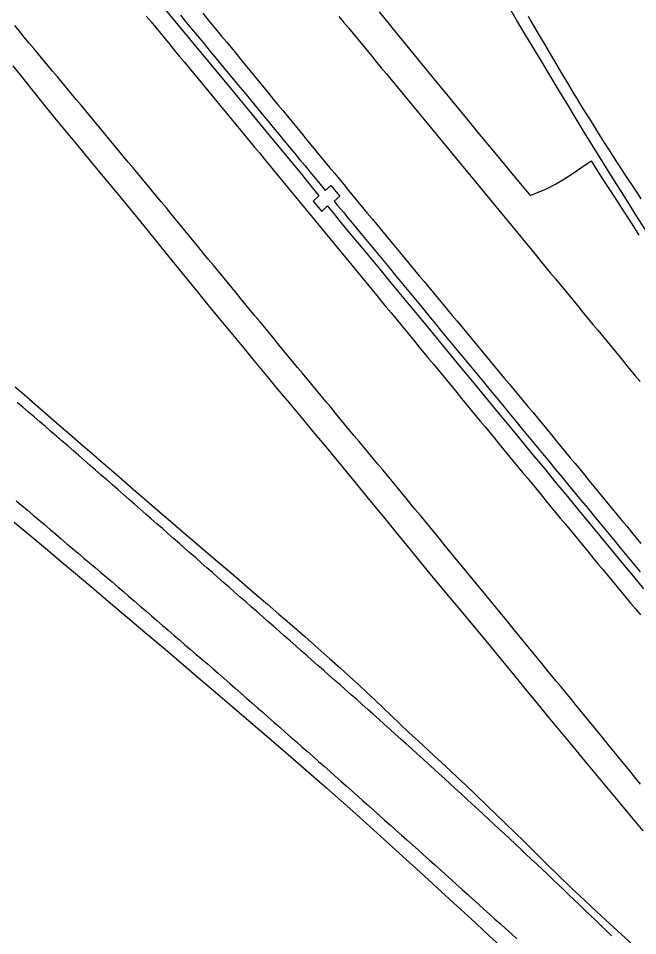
# Model space of a CAD drawing. Extents: x 1948091 to 1975253, y 787267 to 823306.
# Drawn here: x 1957215.4 to 1957424.7, y 812138.5 to 812448.6 of the extents above; entities that cross this region are included whole.
import ezdxf

# ---------------------------------------------------------------- set-up
doc = ezdxf.new("R2010")
doc.units = 0
doc.layers.add('RD_EX_Pavement_Markings', color=7, linetype='Continuous')
doc.layers.add('RD_EX_Road', color=7, linetype='Continuous')

msp = doc.modelspace()

# ---------------------------------------------------------------- linework, layer by layer
at = {"layer": 'RD_EX_Pavement_Markings'}
for points in [[(1957277.75, 812450.28), (1957279.34, 812448.35), (1957280.93, 812446.42), (1957282.51, 812444.49), (1957284.1, 812442.56), (1957285.69, 812440.63), (1957287.27, 812438.7), (1957288.86, 812436.77), (1957290.45, 812434.84), (1957292.03, 812432.9), (1957293.62, 812430.97), (1957295.21, 812429.04), (1957296.79, 812427.11), (1957298.38, 812425.18), (1957299.97, 812423.25), (1957301.55, 812421.32), (1957303.14, 812419.39), (1957304.73, 812417.46), (1957306.31, 812415.52), (1957307.9, 812413.59), (1957309.49, 812411.66), (1957311.07, 812409.73), (1957312.66, 812407.8), (1957314.25, 812405.87), (1957315.84, 812403.94), (1957317.43, 812402.01), (1957319.02, 812400.09), (1957320.6, 812398.16), (1957322.19, 812396.23), (1957323.78, 812394.3), (1957325.37, 812392.37), (1957326.96, 812390.44), (1957328.55, 812388.51), (1957330.14, 812386.58), (1957331.73, 812384.66), (1957333.32, 812382.73), (1957334.91, 812380.8), (1957336.51, 812378.88), (1957338.11, 812376.96), (1957339.7, 812375.04), (1957341.3, 812373.11), (1957342.9, 812371.19), (1957344.49, 812369.27), (1957346.09, 812367.35), (1957347.69, 812365.42), (1957349.28, 812363.5), (1957350.88, 812361.58), (1957352.48, 812359.66), (1957354.07, 812357.74), (1957355.67, 812355.81), (1957357.27, 812353.89), (1957358.86, 812351.97), (1957360.46, 812350.05), (1957362.05, 812348.13), (1957363.65, 812346.2), (1957365.25, 812344.28), (1957366.85, 812342.36), (1957368.44, 812340.44), (1957370.04, 812338.52), (1957371.64, 812336.59), (1957373.23, 812334.67), (1957374.83, 812332.75), (1957376.43, 812330.83), (1957378.02, 812328.91), (1957379.62, 812326.99), (1957381.22, 812325.06), (1957382.81, 812323.14), (1957384.41, 812321.22), (1957386.01, 812319.3), (1957387.6, 812317.38), (1957389.2, 812315.46), (1957390.8, 812313.54), (1957392.39, 812311.61), (1957393.98, 812309.69), (1957395.57, 812307.76), (1957397.16, 812305.83), (1957398.74, 812303.9), (1957400.33, 812301.97), (1957401.92, 812300.04), (1957403.5, 812298.11), (1957405.09, 812296.18), (1957406.68, 812294.25), (1957408.26, 812292.32), (1957409.85, 812290.39), (1957411.44, 812288.46), (1957413.02, 812286.53), (1957414.61, 812284.6), (1957416.2, 812282.67), (1957417.78, 812280.74), (1957419.37, 812278.81), (1957420.96, 812276.89), (1957422.54, 812274.96), (1957424.13, 812273.03), (1957425.72, 812271.1)], [(1957258.65, 812449.33), (1957260.24, 812447.41), (1957261.83, 812445.48), (1957263.42, 812443.55), (1957265.01, 812441.62), (1957266.6, 812439.7), (1957268.2, 812437.77), (1957269.79, 812435.84), (1957271.38, 812433.92), (1957272.97, 812431.99), (1957274.56, 812430.06), (1957276.15, 812428.13), (1957277.75, 812426.21), (1957279.34, 812424.28), (1957280.93, 812422.35), (1957282.52, 812420.43), (1957284.11, 812418.5), (1957285.7, 812416.57), (1957287.29, 812414.65), (1957288.89, 812412.72), (1957290.48, 812410.79), (1957292.07, 812408.86), (1957293.66, 812406.94), (1957295.25, 812405.01), (1957296.84, 812403.08), (1957298.43, 812401.15), (1957300.02, 812399.22), (1957301.61, 812397.29), (1957303.2, 812395.37), (1957304.79, 812393.44), (1957306.38, 812391.51), (1957307.96, 812389.58), (1957309.55, 812387.65), (1957311.14, 812385.72), (1957312.73, 812383.79), (1957314.32, 812381.87), (1957315.91, 812379.94), (1957317.5, 812378.01), (1957319.09, 812376.08), (1957320.68, 812374.15), (1957322.27, 812372.22), (1957323.86, 812370.29), (1957325.45, 812368.37), (1957327.03, 812366.44), (1957328.62, 812364.51), (1957330.21, 812362.58), (1957331.8, 812360.65), (1957333.39, 812358.72), (1957334.98, 812356.79), (1957336.57, 812354.86), (1957338.16, 812352.93), (1957339.74, 812351), (1957341.33, 812349.08), (1957342.92, 812347.15), (1957344.51, 812345.22), (1957346.1, 812343.29), (1957347.69, 812341.36), (1957349.27, 812339.43), (1957350.86, 812337.5), (1957352.45, 812335.57), (1957354.04, 812333.64), (1957355.63, 812331.71), (1957357.21, 812329.78), (1957358.8, 812327.86), (1957360.39, 812325.93), (1957361.98, 812324), (1957363.57, 812322.07), (1957365.15, 812320.14), (1957366.74, 812318.21), (1957368.33, 812316.28), (1957369.92, 812314.35), (1957371.51, 812312.42), (1957373.09, 812310.5), (1957374.68, 812308.57), (1957376.27, 812306.64), (1957377.86, 812304.71), (1957379.45, 812302.79), (1957381.04, 812300.86), (1957382.63, 812298.93), (1957384.22, 812297.01), (1957385.81, 812295.08), (1957387.4, 812293.15), (1957388.99, 812291.23), (1957390.58, 812289.3), (1957392.18, 812287.37), (1957393.77, 812285.45), (1957395.36, 812283.52), (1957396.95, 812281.59), (1957398.54, 812279.67), (1957400.13, 812277.74), (1957401.72, 812275.81), (1957403.31, 812273.89), (1957404.9, 812271.96), (1957406.49, 812270.03), (1957408.08, 812268.11), (1957409.67, 812266.18), (1957411.26, 812264.25), (1957412.85, 812262.33), (1957414.44, 812260.4), (1957416.03, 812258.48), (1957417.63, 812256.56), (1957419.22, 812254.63), (1957420.81, 812252.71), (1957422.4, 812250.79), (1957424, 812248.86), (1957425.59, 812246.94)], [(1957323.73, 812449.25), (1957325.32, 812447.32), (1957326.91, 812445.39), (1957328.5, 812443.46), (1957330.09, 812441.54), (1957331.68, 812439.61), (1957333.27, 812437.68), (1957334.86, 812435.76), (1957336.46, 812433.83), (1957338.05, 812431.9), (1957339.64, 812429.97), (1957341.23, 812428.05), (1957342.82, 812426.12), (1957344.41, 812424.19), (1957346, 812422.27), (1957347.59, 812420.34), (1957349.18, 812418.41), (1957350.78, 812416.48), (1957352.37, 812414.56), (1957353.96, 812412.63), (1957355.55, 812410.7), (1957357.14, 812408.78), (1957358.73, 812406.85), (1957360.32, 812404.92), (1957361.91, 812402.99), (1957363.5, 812401.07), (1957365.09, 812399.14), (1957366.69, 812397.21), (1957368.28, 812395.29), (1957369.86, 812393.36), (1957371.45, 812391.43), (1957373.04, 812389.5), (1957374.63, 812387.57), (1957376.21, 812385.64), (1957377.8, 812383.71), (1957379.39, 812381.78), (1957380.98, 812379.85), (1957382.57, 812377.92), (1957384.15, 812375.99), (1957385.74, 812374.06), (1957387.33, 812372.13), (1957388.92, 812370.2), (1957390.51, 812368.27), (1957392.09, 812366.34), (1957393.68, 812364.42), (1957395.27, 812362.49), (1957396.86, 812360.56), (1957398.45, 812358.63), (1957400.04, 812356.7), (1957401.63, 812354.77), (1957403.21, 812352.85), (1957404.8, 812350.92), (1957406.39, 812348.99), (1957407.98, 812347.06), (1957409.57, 812345.14), (1957411.16, 812343.21), (1957412.75, 812341.28), (1957414.34, 812339.35), (1957415.93, 812337.42), (1957417.52, 812335.5), (1957419.11, 812333.57), (1957420.7, 812331.64), (1957422.29, 812329.72), (1957423.88, 812327.79), (1957425.48, 812325.87)], [(1957387.68, 812449.27), (1957388.93, 812447.1), (1957390.18, 812444.94), (1957391.43, 812442.77), (1957392.69, 812440.61), (1957393.97, 812438.46), (1957395.24, 812436.31), (1957396.52, 812434.16), (1957397.8, 812432.01), (1957399.07, 812429.86), (1957400.35, 812427.72), (1957401.64, 812425.57), (1957402.93, 812423.43), (1957404.21, 812421.29), (1957405.52, 812419.15), (1957406.84, 812417.03), (1957408.16, 812414.91), (1957409.48, 812412.79), (1957410.81, 812410.67), (1957412.13, 812408.55), (1957413.46, 812406.43), (1957414.8, 812404.32), (1957416.14, 812402.21), (1957417.47, 812400.1), (1957418.85, 812398.01), (1957420.24, 812395.93), (1957421.62, 812393.85), (1957423.01, 812391.77), (1957424.4, 812389.69), (1957425.8, 812387.62)], [(1957425.67, 812189.78), (1957424.08, 812191.71), (1957422.5, 812193.64), (1957420.92, 812195.58), (1957419.34, 812197.51), (1957417.76, 812199.44), (1957416.17, 812201.37), (1957414.59, 812203.31), (1957413.01, 812205.24), (1957411.43, 812207.17), (1957409.85, 812209.1), (1957408.26, 812211.04), (1957406.68, 812212.97), (1957405.1, 812214.9), (1957403.52, 812216.83), (1957401.93, 812218.77), (1957400.35, 812220.7), (1957398.77, 812222.63), (1957397.19, 812224.56), (1957395.61, 812226.5), (1957394.02, 812228.43), (1957392.44, 812230.36), (1957390.86, 812232.29), (1957389.28, 812234.23), (1957387.69, 812236.16), (1957386.11, 812238.09), (1957384.53, 812240.02), (1957382.94, 812241.95), (1957381.36, 812243.88), (1957379.77, 812245.81), (1957378.19, 812247.74), (1957376.6, 812249.68), (1957375.02, 812251.61), (1957373.43, 812253.54), (1957371.85, 812255.47), (1957370.26, 812257.4), (1957368.68, 812259.33), (1957367.09, 812261.26), (1957365.51, 812263.19), (1957363.93, 812265.12), (1957362.34, 812267.05), (1957360.76, 812268.98), (1957359.17, 812270.91), (1957357.59, 812272.85), (1957356, 812274.78), (1957354.42, 812276.71), (1957352.83, 812278.64), (1957351.25, 812280.57), (1957349.66, 812282.5), (1957348.08, 812284.43), (1957346.49, 812286.36), (1957344.89, 812288.28), (1957343.3, 812290.21), (1957341.7, 812292.13), (1957340.1, 812294.05), (1957338.51, 812295.97), (1957336.91, 812297.89), (1957335.31, 812299.82), (1957333.72, 812301.74), (1957332.12, 812303.66), (1957330.53, 812305.58), (1957328.93, 812307.5), (1957327.33, 812309.43), (1957325.74, 812311.35), (1957324.14, 812313.27), (1957322.54, 812315.19), (1957320.95, 812317.11), (1957319.35, 812319.04), (1957317.75, 812320.96), (1957316.16, 812322.88), (1957314.56, 812324.8), (1957312.97, 812326.73), (1957311.37, 812328.65), (1957309.77, 812330.57), (1957308.18, 812332.49), (1957306.58, 812334.42), (1957305, 812336.35), (1957303.41, 812338.28), (1957301.82, 812340.21), (1957300.24, 812342.14), (1957298.65, 812344.07), (1957297.06, 812346), (1957295.47, 812347.93), (1957293.89, 812349.86), (1957292.3, 812351.79), (1957290.71, 812353.72), (1957289.12, 812355.65), (1957287.54, 812357.58), (1957285.95, 812359.51), (1957284.36, 812361.44), (1957282.77, 812363.37), (1957281.18, 812365.3), (1957279.6, 812367.23), (1957278.01, 812369.16), (1957276.42, 812371.09), (1957274.83, 812373.02), (1957273.25, 812374.95), (1957271.66, 812376.88), (1957270.07, 812378.81), (1957268.48, 812380.74), (1957266.9, 812382.67), (1957265.31, 812384.6), (1957263.72, 812386.53), (1957262.13, 812388.46), (1957260.54, 812390.39), (1957258.95, 812392.31), (1957257.35, 812394.24), (1957255.76, 812396.16), (1957254.16, 812398.08), (1957252.56, 812400), (1957250.96, 812401.92), (1957249.36, 812403.85), (1957247.77, 812405.77), (1957246.17, 812407.69), (1957244.57, 812409.61), (1957242.97, 812411.53), (1957241.37, 812413.46), (1957239.78, 812415.38), (1957238.18, 812417.3), (1957236.58, 812419.22), (1957234.98, 812421.14), (1957233.38, 812423.06), (1957231.79, 812424.99), (1957230.19, 812426.91), (1957228.59, 812428.83), (1957226.99, 812430.75), (1957225.39, 812432.67), (1957223.8, 812434.6), (1957222.2, 812436.52), (1957220.6, 812438.44), (1957219, 812440.36), (1957217.4, 812442.28), (1957215.81, 812444.21), (1957214.22, 812446.14)], [(1957415.78, 812138.49), (1957414, 812140.24), (1957412.21, 812141.98), (1957410.43, 812143.73), (1957408.64, 812145.47), (1957406.85, 812147.21), (1957405.04, 812148.93), (1957403.24, 812150.66), (1957401.44, 812152.39), (1957399.63, 812154.12), (1957397.83, 812155.84), (1957396.02, 812157.56), (1957394.2, 812159.27), (1957392.38, 812160.98), (1957390.56, 812162.69), (1957388.74, 812164.4), (1957386.93, 812166.12), (1957385.11, 812167.83), (1957383.28, 812169.53), (1957381.46, 812171.24), (1957379.63, 812172.94), (1957377.81, 812174.64), (1957375.98, 812176.35), (1957374.16, 812178.05), (1957372.33, 812179.76), (1957370.5, 812181.46), (1957368.66, 812183.15), (1957366.82, 812184.84), (1957364.98, 812186.53), (1957363.15, 812188.22), (1957361.31, 812189.91), (1957359.47, 812191.6), (1957357.62, 812193.28), (1957355.76, 812194.96), (1957353.91, 812196.63), (1957352.06, 812198.31), (1957350.2, 812199.98), (1957348.35, 812201.66), (1957346.49, 812203.33), (1957344.64, 812205), (1957342.78, 812206.67), (1957340.92, 812208.34), (1957339.06, 812210.01), (1957337.21, 812211.68), (1957335.35, 812213.35), (1957333.49, 812215.03), (1957331.62, 812216.68), (1957329.74, 812218.33), (1957327.87, 812219.98), (1957325.99, 812221.63), (1957324.12, 812223.29), (1957322.24, 812224.94), (1957320.37, 812226.59), (1957318.49, 812228.24), (1957316.62, 812229.89), (1957314.74, 812231.54), (1957312.87, 812233.19), (1957310.99, 812234.84), (1957309.12, 812236.49), (1957307.24, 812238.14), (1957305.36, 812239.79), (1957303.49, 812241.44), (1957301.61, 812243.09), (1957299.73, 812244.74), (1957297.86, 812246.39), (1957295.98, 812248.05), (1957294.11, 812249.7), (1957292.23, 812251.35), (1957290.35, 812253), (1957288.48, 812254.65), (1957286.6, 812256.3), (1957284.72, 812257.95), (1957282.85, 812259.6), (1957280.97, 812261.25), (1957279.09, 812262.9), (1957277.22, 812264.55), (1957275.34, 812266.2), (1957273.47, 812267.85), (1957271.59, 812269.5), (1957269.71, 812271.15), (1957267.83, 812272.8), (1957265.96, 812274.45), (1957264.08, 812276.1), (1957262.2, 812277.75), (1957260.32, 812279.4), (1957258.45, 812281.05), (1957256.57, 812282.7), (1957254.69, 812284.35), (1957252.82, 812286), (1957250.94, 812287.65), (1957249.06, 812289.29), (1957247.17, 812290.93), (1957245.29, 812292.58), (1957243.41, 812294.22), (1957241.52, 812295.86), (1957239.64, 812297.5), (1957237.75, 812299.14), (1957235.87, 812300.79), (1957233.99, 812302.43), (1957232.1, 812304.07), (1957230.21, 812305.71), (1957228.32, 812307.34), (1957226.43, 812308.97), (1957224.53, 812310.6), (1957222.64, 812312.23), (1957220.74, 812313.86), (1957218.85, 812315.5), (1957216.95, 812317.13), (1957215.06, 812318.76)], [(1957214.66, 812285.54), (1957216.57, 812283.92), (1957218.48, 812282.31), (1957220.39, 812280.69), (1957222.29, 812279.08), (1957224.2, 812277.46), (1957226.11, 812275.85), (1957228.02, 812274.23), (1957229.92, 812272.62), (1957231.83, 812271), (1957233.74, 812269.39), (1957235.65, 812267.77), (1957237.55, 812266.15), (1957239.46, 812264.54), (1957241.37, 812262.92), (1957243.27, 812261.31), (1957245.18, 812259.69), (1957247.09, 812258.08), (1957249, 812256.46), (1957250.89, 812254.83), (1957252.78, 812253.2), (1957254.68, 812251.57), (1957256.57, 812249.94), (1957258.46, 812248.31), (1957260.36, 812246.67), (1957262.25, 812245.04), (1957264.14, 812243.41), (1957266.04, 812241.78), (1957267.93, 812240.15), (1957269.82, 812238.52), (1957271.71, 812236.89), (1957273.61, 812235.26), (1957275.5, 812233.62), (1957277.39, 812231.99), (1957279.29, 812230.36), (1957281.18, 812228.73), (1957283.06, 812227.09), (1957284.94, 812225.44), (1957286.82, 812223.79), (1957288.7, 812222.14), (1957290.57, 812220.5), (1957292.45, 812218.85), (1957294.33, 812217.2), (1957296.21, 812215.56), (1957298.09, 812213.91), (1957299.97, 812212.26), (1957301.85, 812210.62), (1957303.72, 812208.97), (1957305.6, 812207.32), (1957307.48, 812205.67), (1957309.36, 812204.03), (1957311.24, 812202.38), (1957313.12, 812200.73), (1957315, 812199.09), (1957316.88, 812197.44), (1957318.75, 812195.79), (1957320.62, 812194.13), (1957322.49, 812192.47), (1957324.35, 812190.81), (1957326.22, 812189.15), (1957328.08, 812187.49), (1957329.95, 812185.82), (1957331.81, 812184.16), (1957333.68, 812182.5), (1957335.54, 812180.84), (1957337.41, 812179.18), (1957339.27, 812177.51), (1957341.14, 812175.85), (1957343, 812174.19), (1957344.87, 812172.53), (1957346.73, 812170.87), (1957348.6, 812169.2), (1957350.46, 812167.54), (1957352.33, 812165.88), (1957354.19, 812164.22), (1957356.05, 812162.55), (1957357.91, 812160.88), (1957359.76, 812159.2), (1957361.61, 812157.53), (1957363.47, 812155.86), (1957365.32, 812154.19), (1957367.18, 812152.51), (1957369.03, 812150.84), (1957370.89, 812149.17), (1957372.74, 812147.5), (1957374.6, 812145.82), (1957376.45, 812144.15), (1957378.3, 812142.48), (1957380.16, 812140.81), (1957382, 812139.12), (1957383.84, 812137.43)]]:
    msp.add_lwpolyline(points, dxfattribs=at)
at = {"layer": 'RD_EX_Road'}
for points in [[(1957260.05, 812457.66), (1957273.69, 812441.13), (1957286.94, 812425.07), (1957299.02, 812410.42), (1957311.59, 812395.23), (1957311.86, 812394.9), (1957316.92, 812388.65), (1957315.05, 812386.76), (1957317.91, 812383.32), (1957319.82, 812385.17), (1957320.43, 812384.43), (1957321.74, 812382.8), (1957324.25, 812379.72), (1957326.9, 812376.55), (1957331.24, 812371.34), (1957337.4, 812363.9), (1957340.87, 812359.7), (1957344.56, 812355.24), (1957348.47, 812350.51), (1957352.5, 812345.63), (1957356.55, 812340.73), (1957360.62, 812335.8), (1957364.71, 812330.84), (1957368.81, 812325.87), (1957372.91, 812320.9), (1957377, 812315.94), (1957381.09, 812310.98), (1957385.15, 812306.05), (1957389.17, 812301.18), (1957393.14, 812296.38), (1957397.06, 812291.63), (1957400.95, 812286.94), (1957404.8, 812282.28), (1957408.6, 812277.66), (1957412.37, 812273.08), (1957416.08, 812268.56), (1957419.7, 812264.17), (1957423.23, 812259.88), (1957426.67, 812255.71)], [(1957337.3, 812450.82), (1957343.11, 812443.7), (1957349.18, 812436.21), (1957355.16, 812428.88), (1957361.07, 812421.69), (1957367.31, 812414.13), (1957370.59, 812410.17), (1957376.93, 812402.49), (1957382.68, 812395.51), (1957385.08, 812392.61), (1957387.94, 812389.28), (1957388.4, 812388.85), (1957388.57, 812388.86), (1957388.8, 812388.91), (1957389.45, 812389.16), (1957390.47, 812389.59), (1957392, 812390.18), (1957394.11, 812391.1), (1957396.9, 812392.53), (1957399.95, 812394.31), (1957402.84, 812396.25), (1957405.79, 812398.3), (1957408.97, 812400.39), (1957412.17, 812395.41), (1957417.05, 812387.82), (1957420.11, 812383.05), (1957422.66, 812379.1), (1957425.09, 812375.33)], [(1957428.16, 812375.89), (1957424.09, 812382.22), (1957420.19, 812388.39), (1957416.11, 812394.9), (1957411.49, 812402.3), (1957406.31, 812410.67), (1957403.55, 812415.19), (1957400.72, 812419.86), (1957397.84, 812424.62), (1957394.97, 812429.38), (1957392.13, 812434.1), (1957389.34, 812438.76), (1957386.59, 812443.35), (1957383.9, 812447.89), (1957381.25, 812452.38)], [(1957270.18, 812449.63), (1957272.73, 812446.55), (1957275.27, 812443.47), (1957277.82, 812440.39), (1957280.36, 812437.31), (1957282.85, 812434.29), (1957285.23, 812431.4), (1957287.51, 812428.64), (1957289.69, 812426.01), (1957291.79, 812423.47), (1957293.83, 812420.99), (1957295.83, 812418.58), (1957297.78, 812416.22), (1957299.68, 812413.92), (1957301.56, 812411.64), (1957303.41, 812409.4), (1957305.23, 812407.2), (1957307.03, 812405.02), (1957308.8, 812402.88), (1957310.55, 812400.77), (1957312.28, 812398.69), (1957313.99, 812396.62), (1957315.7, 812394.56), (1957317.41, 812392.5), (1957319.1, 812390.45), (1957321.02, 812392.09), (1957324.09, 812388.47), (1957322.07, 812386.83), (1957323.29, 812385.38), (1957324.35, 812384.12), (1957325.24, 812383.05), (1957325.96, 812382.17), (1957326.79, 812381.15), (1957328.03, 812379.65), (1957329.66, 812377.66), (1957331.69, 812375.2), (1957333.93, 812372.49), (1957336.16, 812369.78), (1957338.41, 812367.07), (1957340.65, 812364.36), (1957342.9, 812361.64), (1957345.14, 812358.93), (1957347.38, 812356.22), (1957349.61, 812353.51), (1957351.85, 812350.8), (1957354.08, 812348.09), (1957356.31, 812345.38), (1957358.54, 812342.68), (1957360.78, 812339.97), (1957363.01, 812337.26), (1957365.25, 812334.55), (1957367.49, 812331.84), (1957369.74, 812329.12), (1957372.02, 812326.36), (1957374.32, 812323.57), (1957376.65, 812320.75), (1957378.98, 812317.93), (1957381.28, 812315.14), (1957383.56, 812312.38), (1957385.81, 812309.65), (1957388.05, 812306.94), (1957390.29, 812304.24), (1957392.52, 812301.53), (1957394.75, 812298.82), (1957396.96, 812296.13), (1957399.16, 812293.47), (1957401.33, 812290.84), (1957403.47, 812288.25), (1957405.62, 812285.66), (1957407.78, 812283.04), (1957409.95, 812280.38), (1957412.15, 812277.7), (1957414.35, 812275), (1957416.57, 812272.3), (1957418.8, 812269.6), (1957421.04, 812266.9), (1957423.28, 812264.21), (1957425.51, 812261.51)], [(1957426.52, 812173.92), (1957422.6, 812178.66), (1957418.72, 812183.34), (1957414.83, 812188.02), (1957410.89, 812192.76), (1957406.89, 812197.56), (1957402.83, 812202.43), (1957398.79, 812207.29), (1957394.83, 812212.1), (1957390.94, 812216.85), (1957387.12, 812221.54), (1957383.37, 812226.16), (1957379.68, 812230.67), (1957376.03, 812235.08), (1957372.44, 812239.39), (1957368.97, 812243.54), (1957365.67, 812247.49), (1957359.6, 812254.78), (1957353.55, 812262.12), (1957350.27, 812266.13), (1957346.81, 812270.37), (1957343.07, 812274.97), (1957338.9, 812280.06), (1957334.32, 812285.65), (1957329.32, 812291.73), (1957324.27, 812297.86), (1957319.52, 812303.6), (1957315.08, 812308.94), (1957310.95, 812313.89), (1957306.98, 812318.65), (1957303.02, 812323.41), (1957299.07, 812328.18), (1957295.13, 812332.96), (1957291.21, 812337.72), (1957287.31, 812342.45), (1957283.42, 812347.15), (1957279.55, 812351.81), (1957275.89, 812356.23), (1957269.84, 812363.66), (1957264.91, 812369.83), (1957261.73, 812373.77), (1957257.89, 812378.49), (1957253.39, 812383.98), (1957248.66, 812389.73), (1957244.12, 812395.23), (1957239.78, 812400.46), (1957235.64, 812405.44), (1957231.65, 812410.25), (1957227.78, 812414.96), (1957224.02, 812419.57), (1957220.38, 812424.1), (1957216.89, 812428.43), (1957213.62, 812432.49)], [(1957214.34, 812324.03), (1957218.27, 812320.63), (1957221.95, 812317.43), (1957225.52, 812314.33), (1957229.14, 812311.19), (1957232.79, 812308.02), (1957236.48, 812304.81), (1957240.2, 812301.59), (1957243.93, 812298.37), (1957247.67, 812295.14), (1957251.42, 812291.9), (1957255.15, 812288.69), (1957258.82, 812285.52), (1957262.43, 812282.4), (1957265.98, 812279.33), (1957269.57, 812276.23), (1957273.31, 812273.02), (1957277.2, 812269.69), (1957281.23, 812266.25), (1957285.25, 812262.83), (1957289.07, 812259.58), (1957292.7, 812256.48), (1957296.14, 812253.55), (1957299.64, 812250.54), (1957303.48, 812247.21), (1957307.66, 812243.57), (1957312.16, 812239.62), (1957316.62, 812235.69), (1957320.65, 812232.11), (1957324.25, 812228.9), (1957327.43, 812226.05), (1957330.35, 812223.39), (1957333.21, 812220.75), (1957335.99, 812218.13), (1957338.7, 812215.54), (1957341.45, 812212.89), (1957344.35, 812210.14), (1957347.39, 812207.26), (1957350.58, 812204.27), (1957353.61, 812201.44), (1957356.17, 812199.07), (1957358.26, 812197.14), (1957359.88, 812195.67), (1957361.55, 812194.14), (1957363.79, 812192.04), (1957366.6, 812189.37), (1957369.99, 812186.12), (1957373.56, 812182.68), (1957376.95, 812179.4), (1957380.16, 812176.3), (1957383.18, 812173.36), (1957386.3, 812170.31), (1957389.79, 812166.88), (1957393.68, 812163.08), (1957397.94, 812158.9), (1957402.35, 812154.61), (1957406.68, 812150.49), (1957410.92, 812146.54), (1957415.07, 812142.76), (1957419.14, 812139.06), (1957423.15, 812135.36)], [(1957214.01, 812278.33), (1957219.27, 812273.92), (1957224.57, 812269.46), (1957229.94, 812264.94), (1957235.38, 812260.36), (1957240.89, 812255.72), (1957246.51, 812250.97), (1957252.3, 812246.08), (1957258.24, 812241.05), (1957264.34, 812235.89), (1957270.42, 812230.72), (1957276.32, 812225.71), (1957282.03, 812220.85), (1957287.55, 812216.14), (1957293.19, 812211.31), (1957299.26, 812206.09), (1957305.74, 812200.48), (1957312.65, 812194.5), (1957319.64, 812188.39), (1957326.39, 812182.42), (1957332.9, 812176.61), (1957339.16, 812170.94), (1957345.23, 812165.41), (1957351.15, 812160), (1957356.92, 812154.72), (1957362.55, 812149.56), (1957368.27, 812144.3), (1957374.32, 812138.72), (1957380.69, 812132.81)]]:
    msp.add_lwpolyline(points, dxfattribs=at)

doc.saveas('drawing.dxf')
